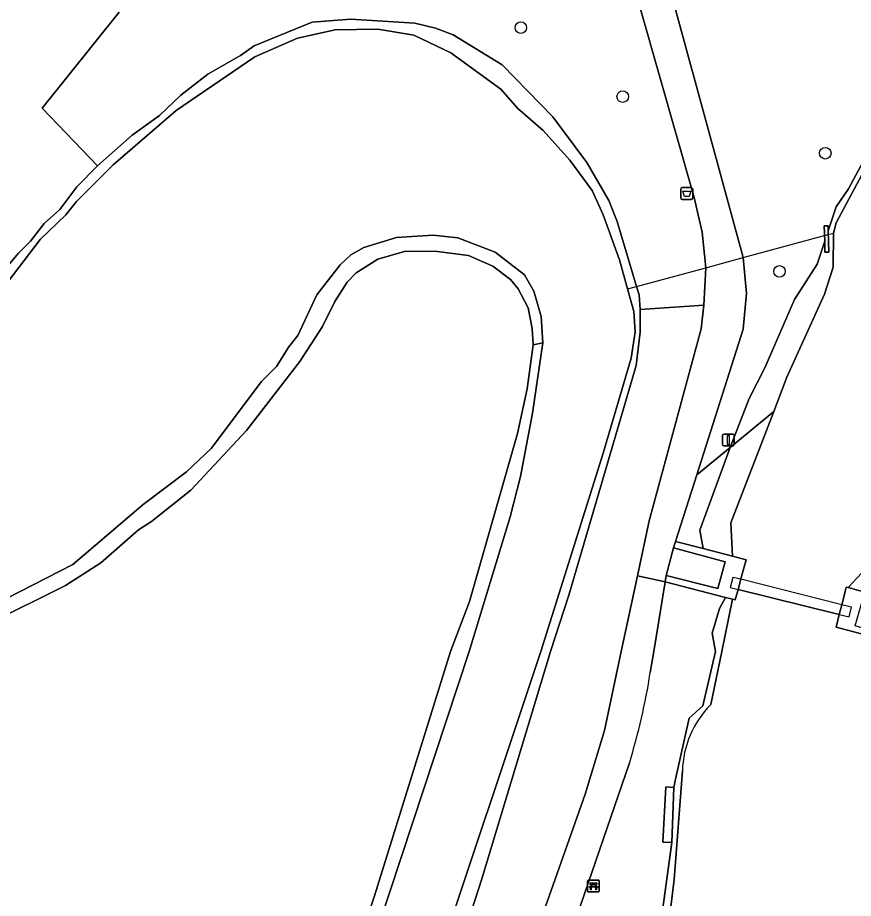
# Model space of a CAD drawing. Extents: x 159817 to 160765, y 380688 to 381638.
# Drawn here: x 160643.3 to 160714.1, y 381479.1 to 381553.7 of the extents above; entities that cross this region are included whole.
import ezdxf

# ---------------------------------------------------------------- set-up
doc = ezdxf.new("R2010")
doc.units = 0
for name, color, linetype in [('IMGEO_Afvalbak', 7, 'Continuous'), ('IMGEO_Bank', 7, 'Continuous'), ('IMGEO_Boom', 7, 'Continuous'), ('IMGEO_Dek', 7, 'Continuous'), ('IMGEO_Duiker', 7, 'Continuous'), ('IMGEO_Groenvoorziening', 7, 'Continuous'), ('IMGEO_Kademuur', 7, 'Continuous'), ('IMGEO_Loofbos', 7, 'Continuous'), ('IMGEO_Muur', 7, 'Continuous'), ('IMGEO_Oever', 7, 'Continuous'), ('IMGEO_Stuw', 7, 'Continuous'), ('IMGEO_Terreindeel_open', 7, 'Continuous'), ('IMGEO_Verkeersbordpaal', 7, 'Continuous'), ('IMGEO_Voetpad_gesloten', 7, 'Continuous'), ('IMGEO_Voetpad_halfverhard', 7, 'Continuous'), ('IMGEO_Voetpad_op_trap', 7, 'Continuous'), ('IMGEO_Voetpad_open', 7, 'Continuous'), ('IMGEO_Waterloop', 7, 'Continuous')]:
    doc.layers.add(name, color=color, linetype=linetype)

msp = doc.modelspace()

# ---------------------------------------------------------------- linework, layer by layer
at = {"layer": 'IMGEO_Afvalbak'}
for p, q in [((160699.56, 381539.286), (160700.35, 381539.286)), ((160700.35, 381539.286), (160699.56, 381539.286)), ((160699.46, 381538.386), (160699.46, 381539.186)), ((160699.46, 381539.186), (160699.46, 381538.386)), ((160700.45, 381539.186), (160700.45, 381538.386)), ((160700.45, 381538.386), (160700.45, 381539.186)), ((160700.35, 381538.286), (160699.56, 381538.286)), ((160699.56, 381538.286), (160700.35, 381538.286))]:
    msp.add_line(p, q, dxfattribs=at)
msp.add_lwpolyline([(160699.603, 381539), (160700.307, 381539), (160700.158, 381538.53), (160699.752, 381538.53), (160699.603, 381539)], dxfattribs=at)
for centre, start, end in [((160699.56, 381539.186), 90, 180), ((160699.56, 381539.186), 90, 180), ((160700.35, 381539.186), 0, 90), ((160700.35, 381539.186), 360, 90), ((160699.56, 381538.386), 180, 270), ((160699.56, 381538.386), 180, 270), ((160700.35, 381538.386), 270, 0), ((160700.35, 381538.386), 270, 0)]:
    msp.add_arc(centre, 0.1, start, end, dxfattribs=at)
at = {"layer": 'IMGEO_Bank'}
for p, q in [((160691.545, 381479.729), (160691.545, 381480.57)), ((160691.545, 381480.57), (160691.545, 381479.729)), ((160691.62, 381480.654), (160692.461, 381480.654)), ((160692.461, 381480.654), (160691.62, 381480.654)), ((160692.545, 381480.579), (160692.545, 381479.738)), ((160692.545, 381479.738), (160692.545, 381480.579)), ((160692.47, 381479.654), (160691.629, 381479.654)), ((160691.629, 381479.654), (160692.47, 381479.654)), ((160692.242, 381480.052), (160691.849, 381480.052)), ((160691.854, 381480.16), (160691.854, 381480.266)), ((160691.898, 381480.266), (160691.898, 381480.16)), ((160692.186, 381480.272), (160691.904, 381480.272)), ((160691.904, 381480.154), (160692.186, 381480.154)), ((160692.192, 381480.16), (160692.192, 381480.266)), ((160692.236, 381480.266), (160692.236, 381480.16))]:
    msp.add_line(p, q, dxfattribs=at)
for points in [[(160691.848, 381480.272), (160691.762, 381480.272), (160691.762, 381480.433), (160692.325, 381480.433), (160692.325, 381480.272), (160692.242, 381480.272)], [(160691.792, 381480.052), (160691.65, 381480.052), (160691.762, 381480.154), (160691.848, 381480.154)], [(160691.842, 381480.045), (160691.842, 381479.838), (160691.799, 381479.838), (160691.799, 381480.045)], [(160692.242, 381480.154), (160692.325, 381480.154), (160692.437, 381480.052), (160692.298, 381480.052)], [(160692.292, 381480.045), (160692.292, 381479.838), (160692.248, 381479.838), (160692.248, 381480.045)]]:
    msp.add_lwpolyline(points, dxfattribs=at)
for centre, radius, start, end in [((160691.623, 381480.576), 0.0779, 92.4484, 184.28452), ((160691.623, 381480.576), 0.0779, 92.4484, 184.28452), ((160692.467, 381480.576), 0.0779, 2.4484, 94.28452), ((160692.467, 381480.576), 0.0779, 2.4484, 94.28452), ((160691.623, 381479.732), 0.0779, 182.4484, 274.28452), ((160691.623, 381479.732), 0.0779, 182.4484, 274.28452), ((160691.792, 381480.045), 0.00671, 2.89567, 87.10433), ((160691.849, 381480.045), 0.00671, 92.89567, 177.10433), ((160691.847, 381480.265), 0.00671, 2.89567, 87.10433), ((160691.847, 381480.161), 0.00671, 272.89567, 357.10433), ((160691.904, 381480.265), 0.00671, 92.89567, 177.10433), ((160691.904, 381480.161), 0.00671, 182.89567, 267.10433), ((160692.186, 381480.265), 0.00671, 2.89567, 87.10433), ((160692.186, 381480.161), 0.00671, 272.89567, 357.10433), ((160692.243, 381480.265), 0.00671, 92.89567, 177.10433), ((160692.243, 381480.161), 0.00671, 182.89567, 267.10433), ((160692.241, 381480.045), 0.00671, 2.89567, 87.10433), ((160692.298, 381480.045), 0.00671, 92.89567, 177.10433), ((160692.467, 381479.732), 0.0779, 272.4484, 4.28452), ((160692.467, 381479.732), 0.0779, 272.4484, 4.28452)]:
    msp.add_arc(centre, radius, start, end, dxfattribs=at)
at = {"layer": 'IMGEO_Boom'}
for centre in [(160685.899, 381552.84), (160694.528, 381546.997), (160711.678, 381542.202), (160707.802, 381532.199)]:
    msp.add_circle(centre, 0.489, dxfattribs=at)
at = {"layer": 'IMGEO_Dek'}
msp.add_lwpolyline([(160704.524, 381506.128), (160703.854, 381506.29), (160703.616, 381505.419), (160704.293, 381505.26), (160712.868, 381503.145), (160713.701, 381502.948), (160713.897, 381503.761), (160713.079, 381503.969)], close=True, dxfattribs=at)
at = {"layer": 'IMGEO_Duiker'}
msp.add_lwpolyline([(160694.936, 381530.706), (160695.683, 381530.909), (160701.556, 381532.503), (160704.731, 381533.364), (160711.804, 381535.284), (160712.383, 381535.441)], dxfattribs=at)
at = {"layer": 'IMGEO_Groenvoorziening'}
for points in [[(160696.12, 381564.947), (160704.731, 381533.364), (160705.005, 381530.334), (160704.724, 381527.305), (160700.789, 381514.962), (160703.618, 381517.295), (160705.24, 381521.429), (160706.569, 381524.039), (160709.084, 381529.829), (160710.982, 381532.819), (160711.628, 381534.755), (160711.592, 381536.058), (160711.91, 381536.051), (160711.921, 381535.636), (160712.596, 381537.659), (160713.639, 381539.189), (160715.08, 381541.859), (160716.664, 381545.965), (160717.431, 381547.099), (160720.461, 381552.797), (160722.609, 381555.463)], [(160658.156, 381559.143), (160651.837, 381559.698), (160643.365, 381560.584), (160632.429, 381539.46), (160628.554, 381531.603), (160623.98, 381521.068), (160622.912, 381518.123), (160618.456, 381502.808), (160621.334, 381501.758), (160622.992, 381501.153), (160628.533, 381511.275), (160633.098, 381520.252), (160634.59, 381522.731), (160638.57, 381528.056), (160643.348, 381533.746), (160644.39, 381534.753), (160645.522, 381536.265), (160646.851, 381537.439), (160648.307, 381539.358), (160650.056, 381541.138)], [(160650.056, 381541.138), (160645.365, 381546.031), (160651.893, 381554.145)], [(160674.471, 381455.547), (160682.607, 381480.753), (160688.409, 381500), (160689.972, 381504.794), (160695.661, 381524.214), (160696.011, 381527.055), (160696.012, 381528.971), (160695.919, 381530.203), (160695.683, 381530.909), (160694.067, 381536.409), (160693.353, 381538.191), (160691.482, 381541.426), (160688.606, 381545.275), (160684.317, 381549.683), (160680.171, 381552.213), (160678.667, 381552.792), (160676.934, 381553.222), (160671.515, 381553.542), (160668.228, 381553.299), (160663.306, 381551.295), (160662.162, 381550.488), (160659.384, 381548.909), (160657.117, 381547.115), (160655.31, 381545.404), (160652.973, 381543.738), (160650.056, 381541.138), (160648.307, 381539.358), (160646.851, 381537.439), (160645.522, 381536.265), (160644.39, 381534.753), (160643.348, 381533.746), (160638.57, 381528.056)], [(160639.286, 381527.192), (160645.207, 381534.895), (160647.364, 381536.973), (160648.275, 381538.119), (160651.387, 381541.219), (160656.717, 381545.822), (160663.382, 381550.376), (160666.998, 381551.941), (160670.182, 381552.643), (160673.79, 381552.708), (160676.832, 381552.189), (160679.972, 381550.702), (160684.191, 381547.623), (160685.652, 381545.984), (160687.794, 381544.12), (160690.061, 381541.626), (160691.927, 381539.033), (160692.882, 381536.998), (160694.25, 381533.187), (160694.936, 381530.706), (160695.459, 381528.79), (160695.571, 381527.092), (160695.237, 381524.861), (160692.876, 381516.799), (160687.606, 381500), (160678.459, 381472.617)], [(160640.839, 381502.374), (160647.342, 381505.612), (160650.339, 381507.528), (160653.512, 381510.313), (160654.612, 381511.006), (160657.944, 381513.669), (160662.664, 381518.722), (160667.182, 381524.576), (160669.096, 381527.537), (160670.14, 381529.652), (160671.182, 381531.271), (160671.967, 381532.066), (160673.791, 381533.221), (160676.122, 381533.914), (160678.817, 381533.875), (160681.472, 381533.55), (160683.528, 381532.635), (160685.017, 381531.515), (160685.675, 381530.712), (160686.531, 381529.098), (160686.858, 381527.364), (160686.934, 381525.972), (160687.751, 381526.148), (160687.63, 381528.375), (160687.01, 381530.529), (160686.202, 381531.894), (160683.739, 381533.826), (160680.552, 381535.043), (160678.481, 381535.26), (160675.374, 381535.067), (160672.61, 381534.221), (160671.501, 381533.598), (160670.607, 381532.766), (160668.631, 381530.224), (160667.026, 381526.764), (160666.253, 381525.819), (160665.202, 381524.136), (160663.945, 381522.875), (160659.677, 381517.198), (160657.592, 381515.215), (160653.913, 381512.45), (160647.951, 381507.381), (160642.353, 381504.494)], [(160665.697, 381456.185), (160673.514, 381479.318), (160679.936, 381500), (160681.549, 381504.246), (160685.607, 381518.457), (160686.429, 381522.261), (160686.934, 381525.972), (160686.858, 381527.364), (160686.531, 381529.098), (160685.675, 381530.712), (160685.017, 381531.515), (160683.528, 381532.635), (160681.472, 381533.55), (160678.817, 381533.875), (160676.122, 381533.914), (160673.791, 381533.221), (160671.967, 381532.066), (160671.182, 381531.271), (160670.14, 381529.652), (160669.096, 381527.537), (160667.182, 381524.576), (160662.664, 381518.722), (160657.944, 381513.669), (160654.612, 381511.006), (160653.512, 381510.313), (160650.339, 381507.528), (160647.342, 381505.612), (160640.839, 381502.374)], [(160692.982, 381493.326), (160694.402, 381500), (160695.764, 381506.405), (160696.759, 381511.084), (160701.182, 381527.32), (160701.399, 381529.335), (160696.012, 381528.971), (160696.011, 381527.055), (160695.661, 381524.214), (160689.972, 381504.794), (160688.409, 381500), (160682.607, 381480.753), (160674.471, 381455.547)], [(160665.218, 381449.804), (160673.833, 381476.765), (160681.53, 381500), (160684.998, 381511.41), (160685.872, 381514.831), (160686.894, 381520.185), (160687.751, 381526.148), (160686.934, 381525.972), (160686.429, 381522.261), (160685.607, 381518.457), (160681.549, 381504.246), (160679.936, 381500), (160673.514, 381479.318), (160665.697, 381456.185)], [(160672.983, 381450.899), (160678.313, 381450.167), (160685.103, 381470.275), (160691.342, 381487.944), (160692.982, 381493.326)]]:
    msp.add_lwpolyline(points, dxfattribs=at)
msp.add_lwpolyline([(160701.336, 381508.721), (160701.064, 381510.276), (160703.618, 381517.295), (160700.789, 381514.962), (160698.992, 381509.326)], close=True, dxfattribs=at)
at = {"layer": 'IMGEO_Kademuur'}
for points in [[(160704.966, 381507.784), (160703.818, 381508.08), (160701.336, 381508.721), (160698.992, 381509.326), (160698.818, 381508.788), (160703.214, 381507.59), (160702.585, 381505.356), (160698.207, 381506.434), (160698.118, 381505.904), (160703.236, 381504.584), (160703.834, 381504.43), (160704.056, 381504.373), (160704.293, 381505.26), (160704.524, 381506.128), (160704.62, 381506.488)], [(160714.892, 381504.567), (160719.081, 381503.48), (160719.184, 381503.879), (160718.344, 381504.111), (160713.608, 381505.419), (160713.461, 381505.46), (160713.155, 381504.265), (160713.079, 381503.969), (160712.868, 381503.145), (160712.59, 381502.058), (160715.466, 381501.314), (160716.524, 381501.041), (160718.274, 381500.588), (160718.323, 381500.768), (160718.368, 381500.937), (160714.221, 381502.174)]]:
    msp.add_lwpolyline(points, close=True, dxfattribs=at)
at = {"layer": 'IMGEO_Loofbos'}
for points in [[(160668.228, 381553.299), (160671.515, 381553.542), (160676.934, 381553.222), (160678.667, 381552.792), (160680.171, 381552.213), (160684.317, 381549.683), (160688.606, 381545.275), (160691.482, 381541.426), (160693.353, 381538.191), (160694.067, 381536.409), (160695.683, 381530.909), (160695.919, 381530.203), (160696.012, 381528.971), (160701.399, 381529.335), (160701.556, 381532.503), (160701.263, 381535.518), (160700.565, 381538.465), (160693.086, 381564.719), (160692.761, 381565.157), (160692.223, 381565.253), (160686.222, 381565.141), (160680.228, 381564.838), (160673.487, 381563.975), (160666.836, 381562.582)], [(160651.893, 381554.145), (160645.365, 381546.031), (160650.056, 381541.138), (160652.973, 381543.738), (160655.31, 381545.404), (160657.117, 381547.115), (160659.384, 381548.909), (160662.162, 381550.488), (160663.306, 381551.295), (160668.228, 381553.299)], [(160696.17, 381464.688), (160697.816, 381477.448), (160698.688, 381483.833), (160697.913, 381483.853), (160698.178, 381488.565), (160698.846, 381488.487), (160699.002, 381489.205), (160700.151, 381494.376), (160701.3, 381495.41), (160702.369, 381500), (160702.09, 381501.56), (160702.734, 381503.663), (160703.236, 381504.584), (160698.118, 381505.904), (160697.147, 381500), (160696.855, 381498.224)], [(160695.088, 381490.57), (160685.568, 381462.823), (160686.395, 381462.594), (160685.467, 381459.751), (160684.635, 381460.105), (160680.359, 381447.642), (160679.915, 381446.077), (160686.141, 381442.756), (160689.809, 381447.491)]]:
    msp.add_lwpolyline(points, dxfattribs=at)
msp.add_arc((160644.662, 381506.242), 52.806, 342.7349, 351.26603, dxfattribs=at)
at = {"layer": 'IMGEO_Muur'}
msp.add_lwpolyline([(160711.993, 381533.834), (160711.921, 381535.636), (160711.91, 381536.051), (160711.592, 381536.058), (160711.628, 381534.755), (160711.651, 381533.832)], close=True, dxfattribs=at)
at = {"layer": 'IMGEO_Oever'}
for points in [[(160715.08, 381541.859), (160713.639, 381539.189), (160712.596, 381537.659), (160711.921, 381535.636), (160711.993, 381533.834), (160711.651, 381533.832), (160711.628, 381534.755), (160710.982, 381532.819), (160709.084, 381529.829), (160706.569, 381524.039), (160705.24, 381521.429), (160703.618, 381517.295), (160707.314, 381520.341), (160708.43, 381523.236), (160711.602, 381530.274), (160712.346, 381532.554), (160712.383, 381535.441), (160712.588, 381536.316), (160715.639, 381542.002)], [(160726.313, 381540.448), (160724.739, 381535.17), (160723.398, 381529.481), (160721.812, 381524.871), (160718.145, 381513.125), (160716.559, 381510.3), (160716.311, 381508.318), (160713.608, 381505.419), (160718.344, 381504.111), (160718.718, 381506.29), (160721.04, 381514.151), (160723.464, 381521.761)], [(160701.989, 381495.525), (160702.916, 381500), (160703.834, 381504.43), (160703.236, 381504.584), (160702.734, 381503.663), (160702.09, 381501.56), (160702.369, 381500), (160701.3, 381495.41), (160700.151, 381494.376), (160699.002, 381489.205), (160698.846, 381488.487), (160698.688, 381483.833), (160697.816, 381477.448), (160696.17, 381464.688)], [(160696.818, 381463.809), (160698.887, 381480.701), (160699.576, 381489.894)]]:
    msp.add_lwpolyline(points, dxfattribs=at)
msp.add_lwpolyline([(160707.314, 381520.341), (160703.618, 381517.295), (160701.064, 381510.276), (160701.336, 381508.721), (160703.818, 381508.08), (160703.672, 381510.895)], close=True, dxfattribs=at)
msp.add_arc((160707.958, 381489.635), 8.386, 135.37954, 178.22819, dxfattribs=at)
at = {"layer": 'IMGEO_Stuw'}
msp.add_lwpolyline([(160704.293, 381505.26), (160712.868, 381503.145)], dxfattribs=at)
at = {"layer": 'IMGEO_Terreindeel_open'}
msp.add_lwpolyline([(160698.846, 381488.487), (160698.178, 381488.565), (160697.913, 381483.853), (160698.688, 381483.833)], close=True, dxfattribs=at)
at = {"layer": 'IMGEO_Verkeersbordpaal'}
for p, q in [((160702.979, 381517.527), (160702.979, 381518.327)), ((160702.979, 381518.327), (160702.979, 381517.527)), ((160703.079, 381518.427), (160703.869, 381518.427)), ((160703.869, 381518.427), (160703.079, 381518.427)), ((160703.969, 381518.327), (160703.969, 381517.527)), ((160703.969, 381517.527), (160703.969, 381518.327)), ((160703.869, 381517.427), (160703.079, 381517.427)), ((160703.079, 381517.427), (160703.869, 381517.427))]:
    msp.add_line(p, q, dxfattribs=at)
msp.add_lwpolyline([(160703.399, 381518.302), (160703.549, 381518.302), (160703.549, 381517.552), (160703.399, 381517.552), (160703.399, 381518.302)], dxfattribs=at)
for centre, start, end in [((160703.079, 381518.327), 90, 180), ((160703.079, 381518.327), 90, 180), ((160703.869, 381518.327), 0, 90), ((160703.869, 381518.327), 360, 90), ((160703.079, 381517.527), 180, 270), ((160703.079, 381517.527), 180, 270), ((160703.869, 381517.527), 270, 0), ((160703.869, 381517.527), 270, 0)]:
    msp.add_arc(centre, 0.1, start, end, dxfattribs=at)
at = {"layer": 'IMGEO_Voetpad_gesloten'}
for points in [[(160696.855, 381498.224), (160697.147, 381500), (160698.118, 381505.904), (160695.764, 381506.405), (160694.402, 381500), (160692.982, 381493.326), (160691.342, 381487.944), (160685.103, 381470.275), (160678.313, 381450.167), (160677.898, 381448.938)], [(160676.559, 381434.238), (160679.915, 381446.077), (160680.359, 381447.642), (160684.635, 381460.105), (160685.568, 381462.823), (160695.088, 381490.57)]]:
    msp.add_lwpolyline(points, dxfattribs=at)
msp.add_arc((160644.662, 381506.242), 52.806, 342.7349, 351.26603, dxfattribs=at)
at = {"layer": 'IMGEO_Voetpad_halfverhard'}
msp.add_lwpolyline([(160693.086, 381564.719), (160700.565, 381538.465), (160701.263, 381535.518), (160701.556, 381532.503), (160701.399, 381529.335), (160701.182, 381527.32), (160696.759, 381511.084), (160695.764, 381506.405), (160698.118, 381505.904), (160698.207, 381506.434), (160698.818, 381508.788), (160698.992, 381509.326), (160700.789, 381514.962), (160704.724, 381527.305), (160705.005, 381530.334), (160704.731, 381533.364), (160696.12, 381564.947)], dxfattribs=at)
at = {"layer": 'IMGEO_Voetpad_op_trap'}
msp.add_lwpolyline([(160703.214, 381507.59), (160698.818, 381508.788), (160698.207, 381506.434), (160702.585, 381505.356)], close=True, dxfattribs=at)
at = {"layer": 'IMGEO_Voetpad_open'}
msp.add_lwpolyline([(160704.524, 381506.128), (160703.854, 381506.29), (160703.616, 381505.419), (160704.293, 381505.26), (160712.868, 381503.145), (160713.701, 381502.948), (160713.897, 381503.761), (160713.079, 381503.969)], close=True, dxfattribs=at)
at = {"layer": 'IMGEO_Waterloop'}
for points in [[(160678.459, 381472.617), (160687.606, 381500), (160692.876, 381516.799), (160695.237, 381524.861), (160695.571, 381527.092), (160695.459, 381528.79), (160694.936, 381530.706), (160694.25, 381533.187), (160692.882, 381536.998), (160691.927, 381539.033), (160690.061, 381541.626), (160687.794, 381544.12), (160685.652, 381545.984), (160684.191, 381547.623), (160679.972, 381550.702), (160676.832, 381552.189), (160673.79, 381552.708), (160670.182, 381552.643), (160666.998, 381551.941), (160663.382, 381550.376), (160656.717, 381545.822), (160651.387, 381541.219), (160648.275, 381538.119), (160647.364, 381536.973), (160645.207, 381534.895), (160639.286, 381527.192)], [(160715.639, 381542.002), (160712.588, 381536.316), (160712.383, 381535.441), (160712.346, 381532.554), (160711.602, 381530.274), (160708.43, 381523.236), (160707.314, 381520.341), (160703.672, 381510.895), (160703.818, 381508.08), (160704.966, 381507.784), (160704.62, 381506.488), (160704.524, 381506.128), (160704.293, 381505.26), (160712.868, 381503.145), (160713.079, 381503.969), (160713.155, 381504.265), (160713.461, 381505.46), (160713.608, 381505.419), (160716.311, 381508.318)], [(160642.353, 381504.494), (160647.951, 381507.381), (160653.913, 381512.45), (160657.592, 381515.215), (160659.677, 381517.198), (160663.945, 381522.875), (160665.202, 381524.136), (160666.253, 381525.819), (160667.026, 381526.764), (160668.631, 381530.224), (160670.607, 381532.766), (160671.501, 381533.598), (160672.61, 381534.221), (160675.374, 381535.067), (160678.481, 381535.26), (160680.552, 381535.043), (160683.739, 381533.826), (160686.202, 381531.894), (160687.01, 381530.529), (160687.63, 381528.375), (160687.751, 381526.148), (160686.894, 381520.185), (160685.872, 381514.831), (160684.998, 381511.41), (160681.53, 381500), (160673.833, 381476.765)], [(160714.956, 381496.253), (160715.334, 381500), (160715.466, 381501.314), (160712.59, 381502.058), (160712.868, 381503.145), (160704.293, 381505.26), (160704.056, 381504.373), (160703.834, 381504.43), (160702.916, 381500), (160701.989, 381495.525)], [(160699.576, 381489.894), (160698.887, 381480.701), (160696.818, 381463.809)]]:
    msp.add_lwpolyline(points, dxfattribs=at)
msp.add_arc((160707.958, 381489.635), 8.386, 135.37954, 178.22819, dxfattribs=at)

doc.saveas('drawing.dxf')
